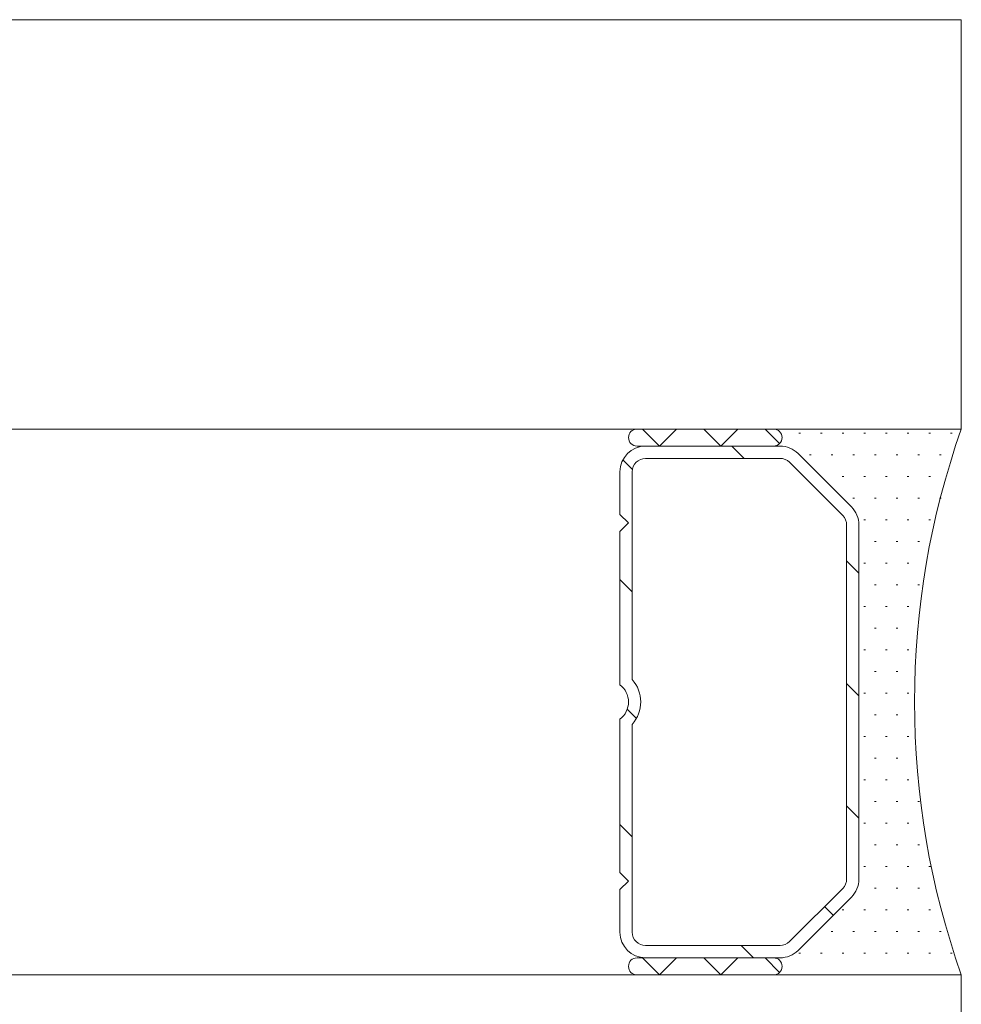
# Model space of a CAD drawing. Header units: metres. Extents: x -3.6 to 84.5, y -11 to 16.8.
# Tile 374 of 656: x 56.7314 to 56.759, y -0.1739 to -0.145. Entities that reach past the tile are written whole.
import ezdxf

# ---------------------------------------------------------------- set-up
doc = ezdxf.new("R2010")
doc.units = ezdxf.units.M
doc.header["$MEASUREMENT"] = 0
doc.layers.add('301 - Elemente.Linie', color=7, linetype='Continuous')

msp = doc.modelspace()

# ---------------------------------------------------------------- linework, layer by layer
at = {"layer": '301 - Elemente.Linie', "color": 7, "linetype": 'Continuous', "lineweight": 5}
for p, q in [((56.75898899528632, -0.1449999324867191), (55.48073686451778, -0.144999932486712)), ((56.75898899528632, -0.144999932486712), (56.75898899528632, -0.1569999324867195)), ((55.48073686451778, -0.1569999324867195), (56.75898899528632, -0.1569999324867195)), ((56.75898899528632, -0.1569999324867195), (55.48073686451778, -0.1569999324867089)), ((56.75348899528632, -0.1569999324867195), (56.74948899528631, -0.1569999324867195)), ((56.7501468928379, -0.1574999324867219), (56.74964689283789, -0.1569999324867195)), ((56.75064689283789, -0.1569999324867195), (56.7501468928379, -0.1574999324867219)), ((56.75194294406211, -0.1574999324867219), (56.75144294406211, -0.1569999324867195)), ((56.75244294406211, -0.1569999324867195), (56.75194294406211, -0.1574999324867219)), ((56.75366577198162, -0.1574267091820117), (56.75323899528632, -0.1569999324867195)), ((56.75898899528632, -0.1569999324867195), (56.75348899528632, -0.1569999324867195)), ((56.75422649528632, -0.1571249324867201), (56.75427649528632, -0.1571249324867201)), ((56.75486149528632, -0.1571249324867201), (56.75491149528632, -0.1571249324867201)), ((56.75549649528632, -0.1571249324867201), (56.75554649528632, -0.1571249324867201)), ((56.75613149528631, -0.1571249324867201), (56.75618149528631, -0.1571249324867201)), ((56.75676649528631, -0.1571249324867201), (56.75681649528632, -0.1571249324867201)), ((56.75740149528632, -0.1571249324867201), (56.75745149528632, -0.1571249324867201)), ((56.75803649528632, -0.1571249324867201), (56.75808649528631, -0.1571249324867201)), ((56.75867149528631, -0.1571249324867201), (56.75872149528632, -0.1571249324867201)), ((56.74948899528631, -0.1574999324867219), (56.75348899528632, -0.1574999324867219)), ((56.75367833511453, -0.1574999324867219), (56.74973899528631, -0.1574999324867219)), ((56.7522653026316, -0.1574999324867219), (56.7526253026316, -0.157859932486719)), ((56.75348899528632, -0.1574999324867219), (56.75367833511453, -0.1574999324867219)), ((56.75367833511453, -0.157859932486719), (56.74973899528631, -0.157859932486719)), ((56.75420866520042, -0.1577196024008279), (56.75576932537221, -0.1592802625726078)), ((56.75576932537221, -0.1592802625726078), (56.75420866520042, -0.1577196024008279)), ((56.75454399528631, -0.1577599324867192), (56.75459399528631, -0.1577599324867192)), ((56.75517899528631, -0.1577599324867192), (56.75522899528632, -0.1577599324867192)), ((56.75581399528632, -0.1577599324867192), (56.75586399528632, -0.1577599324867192)), ((56.75644899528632, -0.1577599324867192), (56.75649899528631, -0.1577599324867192)), ((56.75708399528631, -0.1577599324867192), (56.75713399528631, -0.1577599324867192)), ((56.75771899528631, -0.1577599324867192), (56.75776899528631, -0.1577599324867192)), ((56.75835399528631, -0.1577599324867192), (56.75840399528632, -0.1577599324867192)), ((56.74907481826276, -0.1579015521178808), (56.74935500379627, -0.1581817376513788)), ((56.75551476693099, -0.1595348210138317), (56.7539541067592, -0.1579741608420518)), ((56.74898899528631, -0.158249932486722), (56.74898899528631, -0.1594999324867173)), ((56.74934899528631, -0.158249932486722), (56.74934899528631, -0.1643422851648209)), ((56.75549649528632, -0.1583949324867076), (56.75554649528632, -0.1583949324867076)), ((56.75613149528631, -0.1583949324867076), (56.75618149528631, -0.1583949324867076)), ((56.75676649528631, -0.1583949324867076), (56.75681649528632, -0.1583949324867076)), ((56.75740149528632, -0.1583949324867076), (56.75745149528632, -0.1583949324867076)), ((56.75803649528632, -0.1583949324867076), (56.75808649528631, -0.1583949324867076)), ((56.75581399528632, -0.1590299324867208), (56.75586399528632, -0.1590299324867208)), ((56.75644899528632, -0.1590299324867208), (56.75649899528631, -0.1590299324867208)), ((56.75708399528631, -0.1590299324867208), (56.75713399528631, -0.1590299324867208)), ((56.75771899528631, -0.1590299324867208), (56.75776899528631, -0.1590299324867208)), ((56.75835399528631, -0.1590299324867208), (56.75840399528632, -0.1590299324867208)), ((56.74898899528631, -0.1594999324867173), (56.74923899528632, -0.159749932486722)), ((56.74923899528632, -0.159749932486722), (56.74898899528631, -0.1599999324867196)), ((56.75562899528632, -0.170189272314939), (56.75562899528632, -0.1598105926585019)), ((56.75598899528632, -0.1598105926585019), (56.75598899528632, -0.170189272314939)), ((56.75598899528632, -0.170189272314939), (56.75598899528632, -0.1598105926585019)), ((56.75613149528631, -0.1596649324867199), (56.75618149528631, -0.1596649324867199)), ((56.75676649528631, -0.1596649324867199), (56.75681649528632, -0.1596649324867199)), ((56.75740149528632, -0.1596649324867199), (56.75745149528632, -0.1596649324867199)), ((56.75803649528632, -0.1596649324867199), (56.75808649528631, -0.1596649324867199)), ((56.74898899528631, -0.1599999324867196), (56.74898899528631, -0.1644974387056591)), ((56.75644899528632, -0.1602999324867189), (56.75649899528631, -0.1602999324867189)), ((56.75708399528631, -0.1602999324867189), (56.75713399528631, -0.1602999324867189)), ((56.75771899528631, -0.1602999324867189), (56.75776899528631, -0.1602999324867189)), ((56.75562899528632, -0.1608636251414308), (56.75598899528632, -0.1612236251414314)), ((56.75613149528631, -0.160934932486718), (56.75618149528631, -0.160934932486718)), ((56.75676649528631, -0.160934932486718), (56.75681649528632, -0.160934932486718)), ((56.75740149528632, -0.160934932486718), (56.75745149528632, -0.160934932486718)), ((56.74898899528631, -0.1614078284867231), (56.74934899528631, -0.1617678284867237)), ((56.75644899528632, -0.1615699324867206), (56.75649899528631, -0.1615699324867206)), ((56.75708399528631, -0.1615699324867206), (56.75713399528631, -0.1615699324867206)), ((56.75771899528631, -0.1615699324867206), (56.75776899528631, -0.1615699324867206)), ((56.75613149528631, -0.1622049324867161), (56.75618149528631, -0.1622049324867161)), ((56.75676649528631, -0.1622049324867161), (56.75681649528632, -0.1622049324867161)), ((56.75740149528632, -0.1622049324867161), (56.75745149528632, -0.1622049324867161)), ((56.75644899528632, -0.1628399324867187), (56.75649899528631, -0.1628399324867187)), ((56.75708399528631, -0.1628399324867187), (56.75713399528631, -0.1628399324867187)), ((56.75613149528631, -0.1634749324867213), (56.75618149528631, -0.1634749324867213)), ((56.75676649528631, -0.1634749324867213), (56.75681649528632, -0.1634749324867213)), ((56.75740149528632, -0.1634749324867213), (56.75745149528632, -0.1634749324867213)), ((56.75644899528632, -0.1641099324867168), (56.75649899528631, -0.1641099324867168)), ((56.75708399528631, -0.1641099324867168), (56.75713399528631, -0.1641099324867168)), ((56.75562899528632, -0.1644557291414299), (56.75598899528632, -0.1648157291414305)), ((56.75613149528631, -0.1647449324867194), (56.75618149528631, -0.1647449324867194)), ((56.75676649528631, -0.1647449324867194), (56.75681649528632, -0.1647449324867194)), ((56.75740149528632, -0.1647449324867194), (56.75745149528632, -0.1647449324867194)), ((56.74920192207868, -0.1652128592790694), (56.74947275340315, -0.1654836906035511)), ((56.75644899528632, -0.165379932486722), (56.75649899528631, -0.165379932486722)), ((56.75708399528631, -0.165379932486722), (56.75713399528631, -0.165379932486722)), ((56.74898899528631, -0.1655024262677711), (56.74898899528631, -0.1699999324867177)), ((56.74934899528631, -0.1656575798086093), (56.74934899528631, -0.1717499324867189)), ((56.75613149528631, -0.1660149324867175), (56.75618149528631, -0.1660149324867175)), ((56.75676649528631, -0.1660149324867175), (56.75681649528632, -0.1660149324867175)), ((56.75740149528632, -0.1660149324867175), (56.75745149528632, -0.1660149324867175)), ((56.75644899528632, -0.1666499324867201), (56.75649899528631, -0.1666499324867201)), ((56.75708399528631, -0.1666499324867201), (56.75713399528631, -0.1666499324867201)), ((56.75613149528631, -0.1672849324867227), (56.75618149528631, -0.1672849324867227)), ((56.75676649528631, -0.1672849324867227), (56.75681649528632, -0.1672849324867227)), ((56.75740149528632, -0.1672849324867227), (56.75745149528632, -0.1672849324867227)), ((56.75644899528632, -0.1679199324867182), (56.75649899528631, -0.1679199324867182)), ((56.75708399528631, -0.1679199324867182), (56.75713399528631, -0.1679199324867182)), ((56.75771899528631, -0.1679199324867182), (56.75776899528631, -0.1679199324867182)), ((56.75562899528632, -0.168047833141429), (56.75598899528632, -0.1684078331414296)), ((56.75613149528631, -0.1685549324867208), (56.75618149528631, -0.1685549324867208)), ((56.75676649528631, -0.1685549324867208), (56.75681649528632, -0.1685549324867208)), ((56.75740149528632, -0.1685549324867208), (56.75745149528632, -0.1685549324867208)), ((56.74898899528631, -0.1685920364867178), (56.74934899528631, -0.1689520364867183)), ((56.75644899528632, -0.1691899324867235), (56.75649899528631, -0.1691899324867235)), ((56.75708399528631, -0.1691899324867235), (56.75713399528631, -0.1691899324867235)), ((56.75771899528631, -0.1691899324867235), (56.75776899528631, -0.1691899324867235)), ((56.74898899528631, -0.1699999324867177), (56.74923899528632, -0.1702499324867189)), ((56.75613149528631, -0.169824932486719), (56.75618149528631, -0.169824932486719)), ((56.75676649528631, -0.169824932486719), (56.75681649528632, -0.169824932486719)), ((56.75740149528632, -0.169824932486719), (56.75745149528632, -0.169824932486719)), ((56.75803649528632, -0.169824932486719), (56.75808649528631, -0.169824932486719)), ((56.74923899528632, -0.1702499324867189), (56.74898899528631, -0.17049993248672)), ((56.74898899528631, -0.17049993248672), (56.74898899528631, -0.1717499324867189)), ((56.7539541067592, -0.1720257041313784), (56.75551476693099, -0.1704650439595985)), ((56.75644899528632, -0.1704599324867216), (56.75649899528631, -0.1704599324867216)), ((56.75708399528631, -0.1704599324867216), (56.75713399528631, -0.1704599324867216)), ((56.75771899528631, -0.1704599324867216), (56.75776899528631, -0.1704599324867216)), ((56.75576932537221, -0.1707196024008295), (56.75420866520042, -0.172280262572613)), ((56.75420866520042, -0.172280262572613), (56.75576932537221, -0.1707196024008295)), ((56.75498443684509, -0.1709953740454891), (56.75523899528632, -0.1712499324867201)), ((56.75549649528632, -0.1710949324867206), (56.75554649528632, -0.1710949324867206)), ((56.75613149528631, -0.1710949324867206), (56.75618149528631, -0.1710949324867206)), ((56.75676649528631, -0.1710949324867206), (56.75681649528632, -0.1710949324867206)), ((56.75740149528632, -0.1710949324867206), (56.75745149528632, -0.1710949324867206)), ((56.75803649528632, -0.1710949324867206), (56.75808649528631, -0.1710949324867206)), ((56.75517899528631, -0.1717299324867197), (56.75522899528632, -0.1717299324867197)), ((56.75581399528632, -0.1717299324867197), (56.75586399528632, -0.1717299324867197)), ((56.75644899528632, -0.1717299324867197), (56.75649899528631, -0.1717299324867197)), ((56.75708399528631, -0.1717299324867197), (56.75713399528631, -0.1717299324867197)), ((56.75771899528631, -0.1717299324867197), (56.75776899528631, -0.1717299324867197)), ((56.75835399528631, -0.1717299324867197), (56.75840399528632, -0.1717299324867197)), ((56.74973899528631, -0.1721399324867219), (56.75367833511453, -0.1721399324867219)), ((56.75253689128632, -0.1721399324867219), (56.75289689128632, -0.1724999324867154)), ((56.75348899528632, -0.1724999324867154), (56.74948899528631, -0.1724999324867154)), ((56.7501468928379, -0.1729999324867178), (56.74964689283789, -0.1724999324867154)), ((56.74973899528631, -0.1724999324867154), (56.75367833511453, -0.1724999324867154)), ((56.75064689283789, -0.1724999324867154), (56.7501468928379, -0.1729999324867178)), ((56.75194294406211, -0.1729999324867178), (56.75144294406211, -0.1724999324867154)), ((56.75244294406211, -0.1724999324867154), (56.75194294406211, -0.1729999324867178)), ((56.75366577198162, -0.1729267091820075), (56.75323899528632, -0.1724999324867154)), ((56.75367833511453, -0.1724999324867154), (56.75348899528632, -0.1724999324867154)), ((56.75422649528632, -0.1723649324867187), (56.75427649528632, -0.1723649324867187)), ((56.75486149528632, -0.1723649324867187), (56.75491149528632, -0.1723649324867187)), ((56.75549649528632, -0.1723649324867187), (56.75554649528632, -0.1723649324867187)), ((56.75613149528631, -0.1723649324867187), (56.75618149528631, -0.1723649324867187)), ((56.75676649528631, -0.1723649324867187), (56.75681649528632, -0.1723649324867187)), ((56.75740149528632, -0.1723649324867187), (56.75745149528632, -0.1723649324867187)), ((56.75803649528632, -0.1723649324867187), (56.75808649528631, -0.1723649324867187)), ((56.75867149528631, -0.1723649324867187), (56.75872149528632, -0.1723649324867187)), ((55.48073686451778, -0.1729999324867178), (56.75898899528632, -0.1729999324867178)), ((56.75898899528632, -0.1729999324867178), (55.48073686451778, -0.1729999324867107)), ((56.74948899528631, -0.1729999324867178), (56.75348899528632, -0.1729999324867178)), ((56.75348899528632, -0.1729999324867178), (56.75898899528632, -0.1729999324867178)), ((56.75898899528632, -0.1729999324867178), (56.75898899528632, -0.1809999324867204))]:
    msp.add_line(p, q, dxfattribs=at)
for centre, radius, start, end in [((56.74948899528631, -0.1572499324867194), 0.0002499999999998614, 90, 270), ((56.75348899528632, -0.1572499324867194), 0.0002499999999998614, 270, 90), ((56.75348899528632, -0.1572499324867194), 0.0002499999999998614, 270, 90), ((56.78166165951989, -0.1649999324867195), 0.02404266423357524, 160.5647220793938, 199.4352779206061), ((56.74973899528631, -0.158249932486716), 0.0007499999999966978, 90, 180), ((56.75367833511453, -0.1582499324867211), 0.0007500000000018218, 44.99999999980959, 90), ((56.75367833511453, -0.1582499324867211), 0.0007500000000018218, 44.99999999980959, 90), ((56.74973899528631, -0.158249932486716), 0.0003899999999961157, 90, 180), ((56.75367833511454, -0.1582499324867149), 0.0003899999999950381, 44.99999999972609, 90), ((56.75523899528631, -0.1598105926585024), 0.0007500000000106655, 0, 44.99999999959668), ((56.75523899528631, -0.1598105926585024), 0.0007500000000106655, 0, 44.99999999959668), ((56.75523899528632, -0.1598105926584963), 0.0003899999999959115, 0, 45.00000000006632), ((56.74860899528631, -0.1649999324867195), 0.0006300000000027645, 307.0976018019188, 52.90239819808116), ((56.74860899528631, -0.1649999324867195), 0.0009899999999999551, 318.3721036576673, 41.62789634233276), ((56.75523899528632, -0.1701892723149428), 0.0003899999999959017, 314.9999999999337, 0), ((56.75523899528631, -0.1701892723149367), 0.0007500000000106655, 315.0000000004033, 0), ((56.75523899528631, -0.1701892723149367), 0.0007500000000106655, 315.0000000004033, 0), ((56.74973899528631, -0.1717499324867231), 0.0007499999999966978, 180, 270), ((56.74973899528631, -0.1717499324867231), 0.0003899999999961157, 180, 270), ((56.75367833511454, -0.1717499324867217), 0.0003899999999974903, 270, 314.9999999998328), ((56.75367833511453, -0.171749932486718), 0.0007500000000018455, 270, 315.0000000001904), ((56.75367833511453, -0.171749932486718), 0.0007500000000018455, 270, 315.0000000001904), ((56.74948899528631, -0.1727499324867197), 0.0002499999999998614, 90, 270), ((56.75348899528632, -0.1727499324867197), 0.0002499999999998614, 270, 90), ((56.75348899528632, -0.1727499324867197), 0.0002499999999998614, 270, 90)]:
    msp.add_arc(centre, radius, start, end, dxfattribs=at)

doc.saveas('drawing.dxf')
